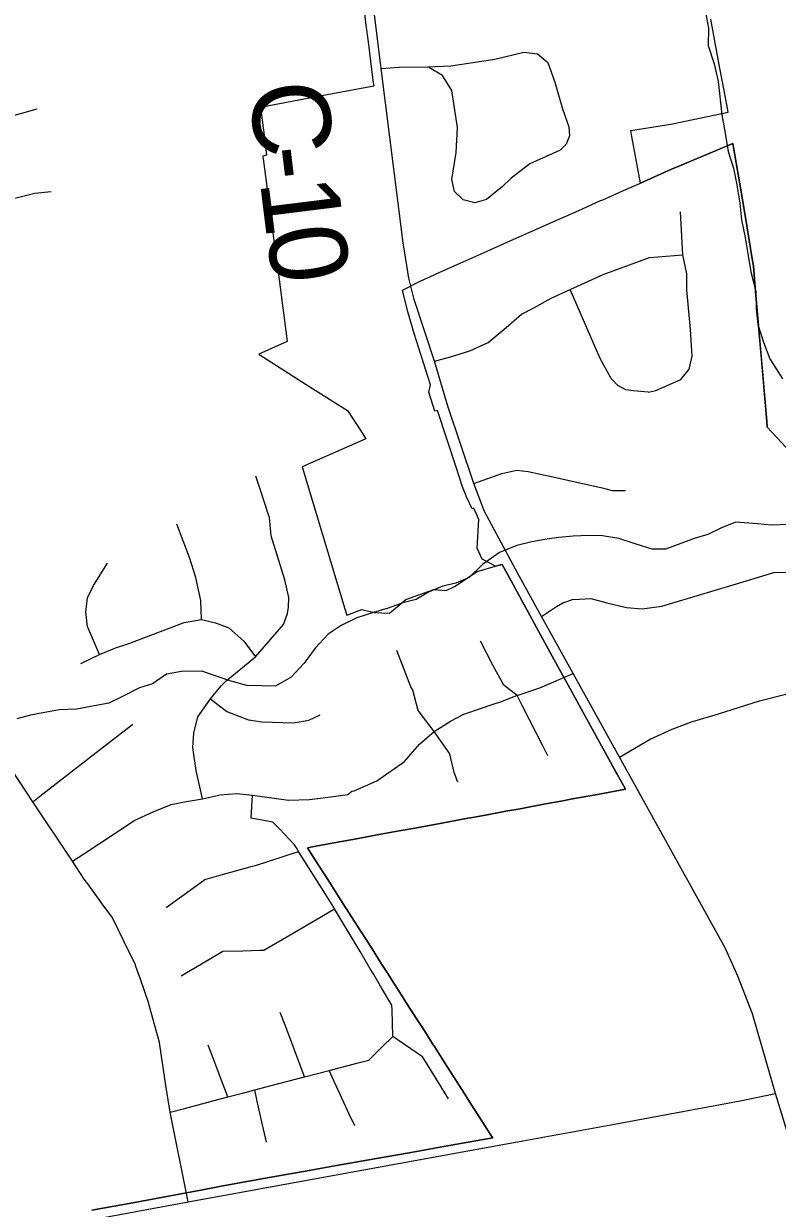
# Model space of a CAD drawing. Extents: x 114843 to 284848, y 317643 to 566895.
# Drawn here: x 173243 to 176149, y 419999 to 424564 of the extents above; entities that cross this region are included whole.
import ezdxf

# ---------------------------------------------------------------- set-up
doc = ezdxf.new("R2010")
doc.units = 0
for name, color, linetype in [('GM_X_City_Street', 7, 'Continuous'), ('GM_X_Corporation', 7, 'Continuous'), ('GM_X_County_Road', 7, 'Continuous'), ('GM_X_County_Road_Text', 7, 'Continuous'), ('GM_X_Major_River', 7, 'Continuous'), ('GM_X_Minor_River', 7, 'Continuous'), ('GM_X_Township_Road', 7, 'Continuous')]:
    doc.layers.add(name, color=color, linetype=linetype)

msp = doc.modelspace()

# ---------------------------------------------------------------- linework, layer by layer
at = {"layer": 'GM_X_City_Street'}
for points in [[(173001.4, 424124.4), (173040.3, 424149.6), (173124.7, 424187.8), (173294, 424236.4)], [(173138.5, 423874.5), (173286.1, 423911.4), (173348.2, 423917.3)], [(175650.5, 423144.1), (175680.6, 423150.6), (175776.1, 423193.3), (175809.3, 423232.7), (175820.2, 423283.1), (175813.8, 423385.6), (175799.7, 423538.4), (175799.2, 423600), (175783.8, 423672.6), (175775.1, 423838.5)], [(174826.7, 423262.9), (174888.1, 423280.2), (174962.5, 423303.1), (175033.1, 423335.3), (175103.5, 423393.6), (175162.8, 423444.3), (175209.2, 423468.9), (175276.1, 423506.7), (175350.4, 423538.9), (175476.8, 423597.7), (175656.2, 423662.8), (175783.8, 423672.6)], [(175650.5, 423144.1), (175594.3, 423149.4), (175564.1, 423153.1), (175533.9, 423169.2), (175507.6, 423196.9), (175466, 423273.1), (175414.8, 423392.1), (175350.4, 423538.9)], [(174978.3, 422791.6), (175086.8, 422830), (175144.7, 422843.5), (175188.2, 422838), (175282.7, 422817), (175472.9, 422774.8), (175512.1, 422764.9), (175562.9, 422765.3)], [(173931.8, 421577.2), (173907.4, 421685.6), (173894.9, 421774.3), (173898.4, 421829.6), (173913.8, 421892.9), (173962.6, 421962.4), (174003.7, 422012), (174023.9, 422031.9), (174136.4, 422124.1), (174244.2, 422248.2), (174259.9, 422290.3), (174264, 422315), (174265.2, 422352.7), (174250.2, 422420.8), (174196.8, 422590.1), (174190.2, 422660.3), (174188.1, 422667.2), (174155.6, 422766.5), (174138.3, 422819.7)], [(173928.8, 422268.1), (173926.3, 422341.1), (173905.9, 422429.8), (173881.7, 422506.6), (173833.4, 422634.6)], [(173535.1, 422133), (173488.9, 422241.2), (173482.6, 422296.5), (173488.1, 422351.8), (173511.5, 422399.3), (173566.1, 422484.6)], [(175239.1, 422279.4), (175297.5, 422317.5), (175321.4, 422331.9), (175359.5, 422344.5), (175385.9, 422346.5), (175429.4, 422348.8), (175491.8, 422332.2), (175567.4, 422313.9), (175627.9, 422308.7), (175703.3, 422318.6), (176029.3, 422417.3), (176134.8, 422448.3), (176165, 422450.4), (176212.3, 422447), (176270.9, 422430.4), (176316.4, 422398.6), (176520.1, 422173.4), (176716, 421976.5)], [(173463.5, 422098.6), (173535.1, 422133), (173601, 422159.6), (173641.4, 422173.2), (173861.8, 422255.8), (173928.8, 422268.1), (173982.2, 422254.7), (174033.7, 422235.3), (174091.3, 422184.4), (174136.4, 422124.1)], [(175145.5, 421974.9), (175094.1, 422015), (175051.5, 422091.5), (175004.5, 422184)], [(175539.5, 421737.6), (175657.9, 421806.4), (175742.6, 421844.8), (175818, 421873.7), (175921.6, 421904.6), (176079.8, 421954.9), (176176, 421978.3), (176258.9, 422003.4), (176326.7, 422028.5), (176390.6, 422061), (176446.9, 422106.8), (176520.1, 422173.4)], [(174825, 421836.3), (174764, 421917.1), (174742.7, 421994.9), (174735.9, 422008), (174703.1, 422091.7), (174681, 422148.1)], [(173430.4, 421335.8), (173474, 421364.5), (173648.5, 421479.4), (173668.6, 421492.6), (173741.3, 421526.9), (173811.6, 421554.6), (173862.9, 421564.8), (173931.8, 421577.2), (174000.8, 421591.5), (174063.9, 421597.8), (174125.1, 421590.4), (174263.4, 421571.6), (174344.3, 421574.2), (174446.9, 421586.8), (174492.2, 421593), (174507.9, 421605.9), (174516.5, 421607.2), (174603.9, 421646.3), (174710.7, 421720.3), (174768.8, 421786.8), (174825, 421836.3), (174889, 421876.4), (174939.7, 421903.2), (175007.5, 421926.4), (175049, 421939.9), (175085, 421951.9), (175133.8, 421970.7), (175139.8, 421973), (175145.5, 421974.9), (175232.6, 422004.4), (175361.6, 422059.3)], [(175264.3, 421742), (175244.5, 421780.8), (175165.3, 421936.1), (175145.5, 421974.9)], [(173962.6, 421962.4), (174026.1, 421913.4), (174109.2, 421880.5), (174160.6, 421873), (174283, 421869.9), (174342.1, 421880.2), (174385.4, 421900.2)], [(173278.1, 421565.5), (173316.6, 421595.4), (173624.4, 421834.3), (173662.9, 421864.2)], [(174917.1, 421641), (174902.4, 421678.5), (174886.1, 421749.9), (174825, 421836.3)], [(173876.4, 420023.2), (173807.1, 420368.9), (173791.3, 420471.7), (173767.2, 420628.2), (173765.7, 420637.7), (173740.6, 420730.3), (173726.8, 420781.3), (173725.1, 420787.6), (173692.6, 420881.1), (173675.3, 420931), (173673.2, 420936.9), (173629.8, 421026.1), (173606.7, 421073.6), (173584.1, 421120.2), (173552.2, 421163.5), (173489.7, 421248.5), (173476, 421267.1), (173430.4, 421335.8), (173278.1, 421565.5), (173226.3, 421643.8), (173197, 421687.8)], [(174666.4, 420660.6), (174664.7, 420712.2), (174662.9, 420763.8), (174662.3, 420781.7), (174618.8, 420855.1), (174592.5, 420899.4), (174579.1, 420922), (174539.7, 420988.1), (174460.3, 421121.1), (174441.7, 421152.3), (174438.5, 421157.8), (174406.3, 421209), (174302.9, 421374.2), (174296.8, 421384), (174287.4, 421399), (174228.5, 421461), (174203.6, 421487.1), (174119.9, 421501.5), (174125.1, 421590.4)], [(173792.4, 421157.8), (173842.8, 421194.6), (173893.2, 421231.4), (173941.1, 421266.4), (174004.3, 421283.7), (174124.7, 421316.9), (174136.3, 421320.1), (174243.5, 421354.9), (174302.9, 421374.2)], [(173849.3, 420894.8), (173906.3, 420928.2), (173963.4, 420961.5), (174010.7, 420989.2), (174088, 420991.3), (174154, 420993.1), (174168.5, 420993.5), (174270.2, 421052.7), (174384.5, 421119), (174441.7, 421152.3)], [(174325.2, 420505), (174306.9, 420553.7), (174250.3, 420703.8), (174231.4, 420753.8)], [(173807.1, 420368.9), (173862.9, 420383.6), (174030, 420427.9), (174085.8, 420442.7), (174133.3, 420455.3), (174197.3, 420471.9), (174325.2, 420505), (174420.5, 420529.6), (174532.2, 420558.6), (174573, 420569.1), (174625.2, 420620.3), (174666.4, 420660.6)], [(174880.9, 420420.5), (174852, 420467), (174794.1, 420560.1), (174780.2, 420582.7), (174711.6, 420629.6), (174666.4, 420660.6)], [(174030, 420427.9), (174011.1, 420477.7), (173973.2, 420577.3), (173954.2, 420627.1)], [(174519.4, 420316.2), (174499.6, 420358.9), (174440.4, 420487), (174420.5, 420529.6)], [(170776.9, 419238.5), (170797.3, 419242.9), (170856.1, 419259.9), (170911.2, 419277.7), (170983.7, 419305.9), (171027.5, 419324.8), (171462.2, 419515.5), (171713.3, 419618.9), (171802.5, 419645.3), (173050.7, 419870.6), (173876.4, 420023.2), (175167.7, 420258.4), (175506.3, 420320.4), (176005.4, 420412.3), (176141.9, 420440.9)], [(174178.7, 420253), (174167.4, 420303.6), (174144.7, 420404.7), (174133.3, 420455.3)]]:
    msp.add_lwpolyline(points, dxfattribs=at)
at = {"layer": 'GM_X_Corporation'}
for points in [[(174551.5, 424647.9), (174562.5, 424558.7), (174570.7, 424493.9), (174589.5, 424345.4), (174592.3, 424323.2), (174433.1, 424293.3), (174282.8, 424265), (174155.3, 424241.1), (174166.1, 424162), (174168.2, 424144.8), (174178.7, 424056.9), (174164.5, 424053.9), (174166, 424043.1), (174180, 423936.3), (174184.5, 423902.7), (174195.8, 423817.2), (174203.6, 423757.5), (174211.5, 423697.8), (174219.4, 423637.9), (174227.2, 423578.6), (174235, 423519.6), (174237.9, 423497.6), (174244.3, 423449.1), (174258.9, 423338.8), (174149.2, 423289.9), (174331.9, 423174), (174491.1, 423073.1), (174542.2, 422994.7), (174562.4, 422963.8), (174316.8, 422856.7), (174481.1, 422308.8), (174488.6, 422284), (174546.7, 422306.6), (174594.3, 422294.9), (174653.2, 422292.4), (174716.7, 422344.2), (174824.7, 422384), (174871.7, 422380), (174903.8, 422394.3), (174991.7, 422452.8), (175062.2, 422472.7), (175087.6, 422480.3), (175122.6, 422416.2), (175227.7, 422223.3), (175288.1, 422112.5), (175355.3, 421991.1), (175406.5, 421898), (175527.3, 421678.6), (175531.1, 421671.7), (175563.1, 421613.6), (175469.9, 421596.4), (175395.7, 421582.7), (175352.5, 421574.8), (175321.9, 421569.1), (175247.8, 421555.5), (175176.1, 421542.3), (175156.5, 421538.7), (175102.1, 421528.7), (175029.5, 421515.3), (174966.4, 421503.7), (174955.7, 421501.7), (174882.1, 421488.2), (174827.8, 421478.2), (174777.3, 421468.9), (174759, 421465.5), (174689.9, 421452.8), (174605.7, 421437.3), (174553.2, 421427.6), (174525.7, 421422.5), (174445.7, 421407.8), (174369.5, 421393.8), (174336.8, 421387.8), (174350.3, 421366.7), (174377, 421324.9), (174403.6, 421283.3), (174430.7, 421240.8), (174456.4, 421200.7), (174484, 421157.5), (174509.1, 421118.2), (174538.7, 421071.9), (174565.3, 421030.3), (174592.3, 420988.1), (174619.1, 420946.1), (174646.3, 420903.5), (174667.4, 420870.5), (174672.5, 420862.5), (174699.7, 420820), (174717.9, 420791.6), (174734.7, 420765.2), (174768.3, 420712.6), (174792.7, 420674.6), (174819.1, 420633.1), (174826.1, 420622.2), (174846.1, 420591), (174874.8, 420546.1), (174900, 420506.7), (174918.1, 420478.3), (174943.8, 420438.1), (174958.2, 420415.5), (174999.2, 420351.3), (175019.8, 420319.2), (175044.6, 420280.3), (175051.5, 420270), (174891.2, 420241.6), (174777.9, 420221.5), (174742.6, 420215.2), (174580.6, 420186.5), (174448.6, 420163.1), (174364.4, 420148.1), (174343.7, 420144.4), (174189.7, 420117.1), (174032, 420089.1), (173997.4, 420083), (173925.4, 420068.4), (173800.9, 420045), (173677.8, 420022.5), (173505.4, 419991)], [(176183.2, 422931.2), (176109.8, 423008.9), (176108, 423030.3), (176087.1, 423272.4), (176075, 423413.6), (176064.8, 423531.2), (176056.4, 423629.1), (176051.7, 423657.9), (176031.9, 423777.6), (176014, 423886.3), (175977.4, 424102.4), (175775.9, 424017.8), (175740.1, 424002.7), (175620.7, 423949.8), (175588.2, 424129), (175583.9, 424152.3), (175713.4, 424173.2), (175744.6, 424177.8), (175959.3, 424223.2), (175944.8, 424300.1), (175926.1, 424399.5), (175903.8, 424518.6), (175892, 424581.5)], [(173505.4, 419991), (173677.8, 420022.5), (173800.9, 420045), (173925.4, 420068.4), (173997.4, 420083), (174032, 420089.1), (174189.7, 420117.1), (174343.7, 420144.4), (174364.4, 420148.1), (174448.6, 420163.1), (174580.6, 420186.5), (174742.6, 420215.2), (174777.9, 420221.5), (174891.2, 420241.6), (175051.5, 420270), (175044.6, 420280.3), (175019.8, 420319.2), (174999.2, 420351.3), (174958.2, 420415.5), (174943.8, 420438.1), (174918.1, 420478.3), (174900, 420506.7), (174874.8, 420546.1), (174846.1, 420591), (174826.1, 420622.2), (174819.1, 420633.1), (174792.7, 420674.6), (174768.3, 420712.6), (174734.7, 420765.2), (174699.7, 420820), (174672.5, 420862.5), (174667.4, 420870.5), (174646.3, 420903.5), (174619.1, 420946.1), (174592.3, 420988.1), (174565.3, 421030.3), (174538.7, 421071.9), (174509.1, 421118.2), (174484, 421157.5), (174456.4, 421200.7), (174430.7, 421240.8), (174403.6, 421283.3), (174377, 421324.9), (174350.3, 421366.7), (174336.8, 421387.8), (174369.5, 421393.8), (174445.7, 421407.8), (174525.7, 421422.5), (174553.2, 421427.6), (174605.7, 421437.3), (174689.9, 421452.8), (174759, 421465.5), (174777.3, 421468.9), (174827.8, 421478.2), (174882.1, 421488.2), (174955.7, 421501.7), (174966.4, 421503.7), (175029.5, 421515.3), (175102.1, 421528.7), (175156.5, 421538.7), (175176.1, 421542.3), (175247.8, 421555.5), (175321.9, 421569.1), (175352.5, 421574.8), (175395.7, 421582.7), (175469.9, 421596.4), (175563.1, 421613.6), (175531.1, 421671.7), (175527.3, 421678.6), (175406.5, 421898), (175355.3, 421991.1), (175288.1, 422112.5), (175227.7, 422223.3), (175122.6, 422416.2), (175087.6, 422480.3), (175062.2, 422472.7), (175010.4, 422500.6), (174991.6, 422542.9), (174997.3, 422653.5), (174978.8, 422696.7), (174971.6, 422694.5), (174950.1, 422740.6), (174935.2, 422778.7), (174911.8, 422850.7), (174837.7, 423073.8), (174828.2, 423070.8), (174804.9, 423143.9), (174811.6, 423172.3), (174748.6, 423370.5), (174724.3, 423453.3), (174703.7, 423537.1), (174771.7, 423572), (174825.3, 423596), (174835.5, 423600.6), (174925.7, 423641.1), (175017.8, 423682.4), (175083.5, 423711.9), (175109.6, 423723.4), (175199.1, 423763.1), (175207.9, 423767), (175291.9, 423804.2), (175330.1, 423821.1), (175383.2, 423844.6), (175464.7, 423880.7), (175475.6, 423885.6), (175566.8, 423926), (175620.7, 423949.8), (175740.1, 424002.7), (175775.9, 424017.8), (175977.4, 424102.4), (176014, 423886.3), (176031.9, 423777.6), (176051.7, 423657.9), (176056.4, 423629.1), (176064.8, 423531.2), (176075, 423413.6), (176108, 423030.3), (176109.8, 423008.9), (176183.2, 422931.2)]]:
    msp.add_lwpolyline(points, dxfattribs=at)
at = {"layer": 'GM_X_County_Road'}
for points in [[(174719.7, 423631.9), (174706, 423718.9), (174621.6, 424391.8), (174594.7, 424609.7), (174559.4, 424902.9), (174531.3, 425087.9), (174526.7, 425128)], [(176671.5, 418663.4), (176596.7, 418930.9), (176338.8, 419825.4), (176234.6, 420139.3), (176141.9, 420440.9), (176052.9, 420748), (175996.6, 420893), (175948.5, 421000.4), (175539.5, 421737.6), (175361.6, 422059.3), (175239.1, 422279.4), (175147.6, 422444.7), (175019.7, 422684.5), (174978.3, 422791.6), (174878.3, 423089.8), (174826.7, 423262.9), (174748.6, 423501), (174727.5, 423583), (174719.7, 423631.9)]]:
    msp.add_lwpolyline(points, dxfattribs=at)
at = {"layer": 'GM_X_Major_River'}
for points in [[(175871.5, 424608.2), (175882.7, 424546), (175881.8, 424479.8), (175904.9, 424409.3), (175920.1, 424341), (175934.4, 424212.5)], [(175934.4, 424212.5), (175947.5, 424142.2), (175958.6, 424071.9), (175979.7, 424007.4), (175991, 423949.2), (176004, 423872.8), (176011.2, 423808.6), (176024.3, 423740.2), (176046.6, 423607.6), (176065.6, 423533.2), (176066.7, 423465), (176073.9, 423404.8), (176095.1, 423336.4), (176120.2, 423271.9), (176169.3, 423195.1)]]:
    msp.add_lwpolyline(points, dxfattribs=at)
at = {"layer": 'GM_X_Minor_River'}
msp.add_lwpolyline([(176194.9, 422633.4), (176126.9, 422631.9), (176072.9, 422636.3), (175986.9, 422643), (175930.7, 422619.3), (175880.5, 422595.6), (175828.4, 422580), (175776.2, 422560.3), (175718, 422538.6), (175666, 422539.1), (175600.1, 422559.6), (175538.2, 422580.1), (175474.2, 422590.7), (175420.2, 422591.1), (175362.1, 422589.5), (175306, 422583.9), (175252, 422576.3), (175201.9, 422566.7), (175143.7, 422553), (175077.5, 422525.5), (175011.2, 422479.8), (174960.8, 422430), (174908.6, 422408.3), (174858.5, 422396.7), (174806.4, 422375), (174756.1, 422345.3), (174704, 422331.6), (174647.9, 422312), (174591.7, 422294.3), (174527.5, 422274.7), (174467.3, 422245.1), (174417, 422211.4), (174366.7, 422157.6), (174324.3, 422099.7), (174273.9, 422045.9), (174213.6, 422010.2), (174159.6, 422012.6), (174103.6, 422013.1), (174037.6, 422031.6), (173929.8, 422068.6), (173851.7, 422067.2), (173793.7, 422057.6), (173739.4, 422019.8), (173689.2, 422004.2), (173623, 421970.6), (173570.8, 421944.9), (173446.5, 421921.7), (173380.5, 421920.2), (173330.4, 421910.6), (173268.3, 421899), (173216.2, 421885.3)], dxfattribs=at)
at = {"layer": 'GM_X_Township_Road'}
msp.add_lwpolyline([(174621.6, 424391.8), (174690.5, 424396.8), (174800.8, 424397.9), (174890.2, 424401.7), (175059.9, 424427.2), (175171.2, 424453.6), (175223.4, 424447.9), (175264, 424414.7), (175290.6, 424338.9), (175320, 424236), (175344.5, 424166.2), (175347, 424131.4), (175334, 424099), (175311.8, 424077), (175283.4, 424063.7), (175194.3, 424023.7), (175122.1, 423968.1), (175088.4, 423936.3), (175027.7, 423886.2), (174982.9, 423874.1), (174937.7, 423884.9), (174904.4, 423917.5), (174893.8, 423962.9), (174909.7, 424067.8), (174915.2, 424163.8), (174893.1, 424306.4), (174858.2, 424363.6), (174804.5, 424395.7)], dxfattribs=at)

# ---------------------------------------------------------------- texts
at = {"layer": 'GM_X_County_Road_Text'}
for s, rotation, p in [('C', 276.7995, (174109.1, 424325.7)), ('-', 276.8476, (174138.3, 424080.7)), ('1', 277.0711, (174153.1, 423957.1)), ('0', 278.0995, (174176.7, 423767.9))]:
    msp.add_text(s, height=300, rotation=rotation, dxfattribs=at).set_placement(p)

doc.saveas('drawing.dxf')
